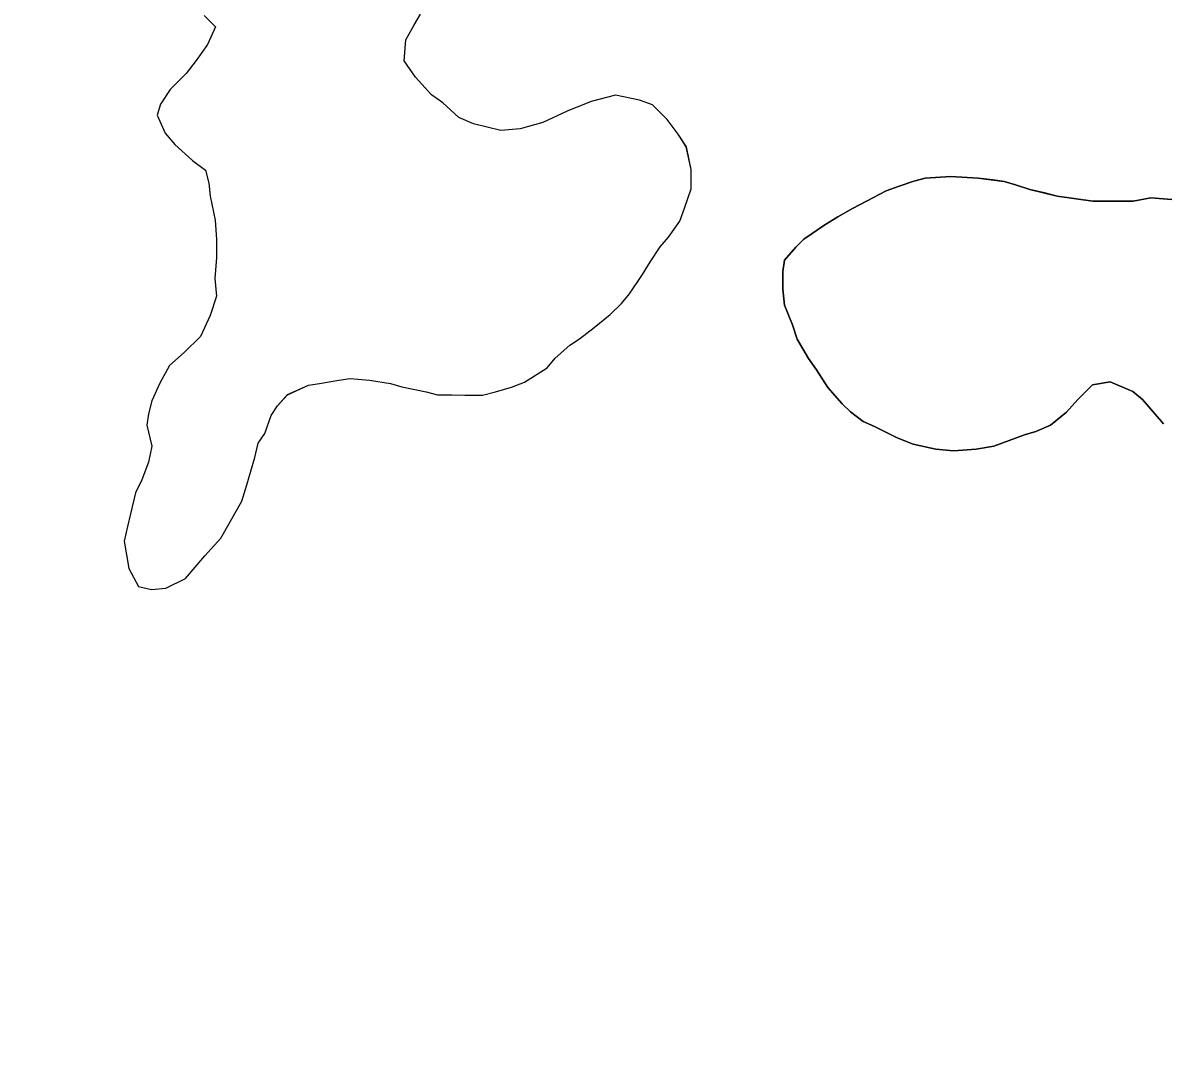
# Model space of a CAD drawing. Extents: x 3767014 to 3805179, y 361544 to 387384.
# Drawn here: x 3792089.7 to 3792392.4, y 368182.4 to 368453.5 of the extents above; entities that cross this region are included whole.
import ezdxf

# ---------------------------------------------------------------- set-up
doc = ezdxf.new("R2010")
doc.units = 0
for name, color, linetype in [('V-RIVR-EDGE', 7, 'Continuous'), ('V-TOPO-SHOR', 7, 'Continuous'), ('V-WETL-SWMP', 7, 'Continuous')]:
    doc.layers.add(name, color=color, linetype=linetype)

msp = doc.modelspace()

# ---------------------------------------------------------------- linework, layer by layer
at = {"layer": 'V-RIVR-EDGE'}
msp.add_spline([(3785266.865, 377529.211), (3785342.8, 377494.248), (3785391.258, 377467.439), (3785439.72, 377442.249), (3785475.246, 377418.707), (3785525.316, 377389.469), (3785575.383, 377359.422), (3785621.413, 377331.811), (3785722.351, 377269.288), (3785796.661, 377231.094), (3785852.385, 377199.415), (3785928.324, 377166.069), (3785964.678, 377149.804), (3786028.506, 377124.576), (3786060.018, 377113.175), (3786092.316, 377092.068), (3786117.34, 377073.405), (3786135.083, 377053.143), (3786154.458, 377039.347), (3786176.258, 377024.735), (3786206.946, 377006.867), (3786256.211, 376979.248), (3786328.098, 376942.677), (3786374.949, 376919.917), (3786491.265, 376862.208), (3786553.467, 376833.749), (3786619.713, 376805.279), (3786729.589, 376759.718), (3786796.656, 376736.099), (3786845.136, 376718.187), (3786867.767, 376712.469), (3787003.51, 376661.992), (3787089.16, 376631.048), (3787163.496, 376603.367), (3787230.559, 376578.13), (3787257.223, 376568.359), (3787300.044, 376551.27), (3787354.992, 376532.533), (3787409.127, 376512.181), (3787544.074, 376466.558), (3787612.756, 376442.126), (3787657.197, 376425.841), (3787730.724, 376398.162), (3787781.63, 376380.244), (3787834.96, 376361.511), (3787891.524, 376341.961), (3787940, 376322.432), (3787998.976, 376297.215), (3788050.697, 376281.721), (3788117.768, 376259.719), (3788176.757, 376240.164), (3788221.198, 376223.879), (3788259.981, 376209.226), (3788406.252, 376164.383), (3788541.215, 376125.23), (3788606.67, 376104.041), (3788679.39, 376077.173), (3788748.889, 376055.974), (3788871.693, 376005.528), (3788969.454, 375966.467), (3789047.013, 375933.926), (3789119.723, 375903.014), (3789155.253, 375881.09), (3789182.716, 375867.274), (3789214.225, 375854.256), (3789257.04, 375834.74), (3789281.286, 375828.21), (3789303.105, 375821.686), (3789328.955, 375809.491), (3789367.724, 375789.177), (3789414.577, 375767.225), (3789468.708, 375745.255), (3789509.105, 375728.981), (3789555.157, 375710.266), (3789585.849, 375694.015), (3789620.578, 375675.328), (3789681.97, 375646.062), (3789753.859, 375610.3), (3789792.633, 375591.603), (3789842.712, 375566.408), (3789897.64, 375539.584), (3789938.019, 375516.03), (3789968.727, 375506.25), (3790004.289, 375497.265), (3790030.972, 375494.773), (3790047.128, 375487.455), (3790077.007, 375469.589), (3790124.633, 375433.077), (3790192.442, 375382.768), (3790252.165, 375332.478), (3790290.91, 375302.459), (3790337.741, 375271.611), (3790406.357, 375220.491), (3790469.329, 375175.855), (3790570.248, 375106.054), (3790647.751, 375050.868), (3790691.367, 375028.115), (3790744.667, 374997.251), (3790806.838, 374955.852), (3790873.863, 374915.249), (3790932, 374877.903), (3791002.231, 374825.97), (3791052.265, 374782.175), (3791082.927, 374753.793), (3791131.331, 374705.149), (3791170.05, 374664.616), (3791192.631, 374638.681), (3791220.891, 374620.01), (3791288.67, 374557.569), (3791322.577, 374533.223), (3791362.944, 374504.817), (3791396.042, 374480.473), (3791434.785, 374449.645), (3791482.407, 374411.517), (3791534.052, 374365.291), (3791646.192, 374254.216), (3791707.514, 374196.644), (3791738.968, 374161.791), (3791773.65, 374123.694), (3791803.497, 374092.888), (3791829.321, 374070.18), (3791830.912, 374059.662), (3791837.316, 374032.958), (3791849.409, 374017.562), (3791884.123, 373992.405), (3791930.977, 373971.262), (3791954.393, 373955.838), (3791993.134, 373924.202), (3792026.979, 373874.785), (3792047.912, 373836.722), (3792063.186, 373799.482), (3792086.509, 373746.857), (3792112.249, 373690.181), (3792141.261, 373648.864), (3792158.993, 373624.558), (3792177.552, 373607.528), (3792214.702, 373586.409), (3792255.083, 373563.665), (3792301.119, 373538.48), (3792346.34, 373510.871), (3792382.671, 373485.71), (3792422.225, 373455.689), (3792479.537, 373411.875), (3792548.144, 373356.711), (3792619.168, 373298.307), (3792672.431, 373252.077), (3792709.534, 373212.357), (3792750.656, 373162.113), (3792839.385, 373068.08), (3792888.572, 373008.92), (3792945.027, 372945.699), (3792999.062, 372884.91), (3793053.898, 372820.884), (3793149.89, 372720.363), (3793208.761, 372653.092), (3793261.195, 372598.777), (3793315.232, 372538.796), (3793358.792, 372493.399), (3793409.592, 372432.618), (3793462.809, 372367.787), (3793498.283, 372323.219), (3793536.997, 372280.26), (3793578.124, 372232.443), (3793604.724, 372196.792), (3793668.438, 372125.466), (3793703.128, 372090.604), (3793760.41, 372034.66), (3793806.384, 371984.404), (3793839.438, 371942.268), (3793939.427, 371823.136), (3793981.333, 371763.186), (3794029.674, 371688.662), (3794050.609, 371651.408), (3794073.177, 371620.62), (3794178.796, 371488.535), (3794237.625, 371404.28), (3794268.243, 371358.106), (3794301.293, 371314.353), (3794332.724, 371269.794), (3794395.613, 371192), (3794429.476, 371149.862), (3794472.201, 371093.953), (3794523.788, 371024.274), (3794601.175, 370922.181), (3794640.679, 370871.942), (3794687.421, 370805.509), (3794733.389, 370752.828), (3794829.339, 370635.323), (3794895.463, 370557.521), (3794959.948, 370470.826), (3795013.158, 370403.569), (3795070.394, 370329.023), (3795159.854, 370203.448), (3795225.98, 370126.454), (3795296.13, 370041.363), (3795379.18, 369940.065), (3795459.001, 369841.201), (3795508.163, 369772.337), (3795554.103, 369708.333), (3795661.315, 369566.538), (3795715.338, 369500.897), (3795762.105, 369444.169), (3795798.366, 369390.703), (3795915.247, 369234.327), (3795963.601, 369165.465), (3796028.082, 369077.153), (3796043.387, 369052.853), (3796054.672, 369037.459), (3796077.242, 369007.48), (3796148.213, 368927.239), (3796183.677, 368878.627), (3796226.382, 368814.631), (3796275.531, 368740.105), (3796314.222, 368688.25), (3796353.714, 368633.158), (3796401.268, 368567.533), (3796456.873, 368487.33), (3796513.292, 368409.551), (3796545.533, 368365.8), (3796626.113, 368246.716), (3796670.449, 368188.377), (3796704.298, 368140.578), (3796751.041, 368074.145), (3796787.308, 368023.105), (3796838.907, 367958.278), (3796844.528, 367942.09), (3796845.295, 367925.104), (3796846.094, 367921.059), (3796852.559, 367919.425), (3796863.071, 367918.59), (3796875.166, 367904.003), (3796903.398, 367874.01), (3796931.629, 367844.017), (3796952.579, 367812.424), (3796982.392, 367767.87), (3797007.371, 367730.606), (3797037.194, 367690.095), (3797062.185, 367657.684), (3797075.869, 367631.77), (3797095.223, 367609.078), (3797126.665, 367569.372), (3797156.484, 367527.244), (3797212.099, 367451.085), (3797254.808, 367388.706), (3797302.183, 367327.228)], degree=3, dxfattribs=at)
at = {"layer": 'V-TOPO-SHOR'}
for points in [[(3792139.429, 368375.799), (3792136.851, 368370.236), (3792132.56, 368365.962), (3792128.7, 368362.546), (3792126.121, 368357.84), (3792123.971, 368353.133), (3792123.107, 368349.709), (3792122.673, 368346.715), (3792123.946, 368341.144), (3792123.082, 368336.864), (3792121.36, 368332.158), (3792119.642, 368328.736), (3792118.345, 368323.171), (3792117.483, 368319.747), (3792116.619, 368315.895), (3792117.889, 368308.614), (3792120.449, 368303.897), (3792123.873, 368303.035), (3792127.727, 368303.455), (3792132.87, 368306.015), (3792138.02, 368311.999), (3792142.313, 368316.702), (3792144.459, 368320.552), (3792147.898, 368326.538), (3792149.19, 368330.818), (3792151.347, 368338.093), (3792152.211, 368341.945), (3792153.927, 368344.511), (3792155.65, 368349.218), (3792157.368, 368351.784), (3792159.942, 368354.776), (3792165.515, 368357.336), (3792168.513, 368357.758), (3792173.651, 368358.604), (3792176.652, 368359.025), (3792181.788, 368358.587), (3792187.353, 368357.721), (3792190.349, 368356.859), (3792196.769, 368355.56), (3792199.766, 368354.698), (3792203.62, 368354.692), (3792207.044, 368354.684), (3792211.754, 368354.676), (3792215.183, 368355.525), (3792219.465, 368356.801), (3792222.894, 368358.079), (3792228.896, 368361.921), (3792231.043, 368364.485), (3792234.903, 368367.904), (3792237.475, 368369.612), (3792241.336, 368372.602), (3792245.624, 368376.02), (3792248.627, 368379.01), (3792250.773, 368381.576), (3792254.21, 368386.706), (3792256.358, 368390.128), (3792258.934, 368393.977), (3792261.081, 368396.543), (3792264.085, 368400.817), (3792265.377, 368404.241), (3792267.1, 368409.376), (3792267.11, 368414.514), (3792265.836, 368420.513), (3792263.702, 368423.941), (3792260.714, 368427.801), (3792256.866, 368431.662), (3792253.444, 368432.954), (3792247.023, 368434.251), (3792240.596, 368432.551), (3792234.17, 368429.995), (3792227.739, 368427.009), (3792221.743, 368425.309), (3792216.602, 368424.889), (3792209.326, 368426.618), (3792205.475, 368428.338), (3792201.201, 368432.201), (3792198.209, 368434.347), (3792193.937, 368439.065), (3792190.947, 368443.354), (3792191.385, 368448.918), (3792193.533, 368452.769), (3792195.254, 368455.763)], [(3792137.873, 368455.447), (3792140.865, 368452.443), (3792138.715, 368447.737), (3792135.708, 368443.46), (3792133.134, 368440.04), (3792128.843, 368435.766), (3792126.267, 368431.918), (3792125.405, 368428.924), (3792127.535, 368424.207), (3792130.099, 368421.207), (3792134.801, 368416.914), (3792138.221, 368414.34), (3792139.071, 368410.912), (3792139.493, 368407.485), (3792140.765, 368401.061), (3792141.182, 368395.92), (3792141.172, 368391.21), (3792140.734, 368385.643), (3792141.154, 368380.933), (3792139.429, 368375.799)], [(3792373.714, 368406.17), (3792364.298, 368407.473), (3792360.873, 368408.335), (3792357.021, 368409.199), (3792353.171, 368410.492), (3792350.175, 368411.354), (3792347.178, 368411.788), (3792343.324, 368412.224), (3792336.046, 368412.667), (3792329.195, 368412.253), (3792326.195, 368411.401), (3792322.338, 368410.123), (3792318.912, 368408.845), (3792315.482, 368407.139), (3792309.909, 368404.153), (3792306.051, 368402.019), (3792302.62, 368399.885), (3792297.048, 368396.043), (3792294.901, 368393.905), (3792291.899, 368390.487), (3792291.465, 368387.491), (3792291.454, 368382.78), (3792291.874, 368378.498), (3792294.004, 368373.355), (3792295.282, 368369.499), (3792298.27, 368364.354), (3792300.404, 368361.352), (3792303.392, 368356.635), (3792307.238, 368352.347), (3792309.374, 368350.203), (3792312.797, 368347.626), (3792315.791, 368346.334), (3792321.779, 368343.326), (3792326.057, 368341.605), (3792332.052, 368340.309), (3792336.76, 368339.871), (3792342.755, 368340.288), (3792347.467, 368341.134), (3792355.608, 368344.116), (3792358.608, 368344.968), (3792362.465, 368346.672), (3792366.753, 368350.088), (3792369.758, 368353.508), (3792373.618, 368357.354), (3792378.331, 368358.202), (3792384.321, 368355.622), (3792386.885, 368353.475), (3792390.303, 368349.615), (3792392.439, 368347.041)], [(3792453.253, 368350.776), (3792451.121, 368356.347), (3792448.991, 368361.489), (3792445.575, 368366.636), (3792438.736, 368373.071), (3792435.746, 368376.501), (3792429.33, 368379.942), (3792425.912, 368383.372), (3792419.926, 368388.095), (3792417.787, 368390.239), (3792412.231, 368394.962), (3792407.957, 368399.25), (3792404.965, 368401.827), (3792401.545, 368403.975), (3792394.696, 368406.558), (3792389.132, 368406.996), (3792384.419, 368406.15), (3792373.714, 368406.17)]]:
    msp.add_lwpolyline(points, dxfattribs=at)
at = {"layer": 'V-WETL-SWMP'}
for p, q in [((3792137.874, 368455.448), (3792140.866, 368452.444)), ((3792193.535, 368452.769), (3792195.254, 368455.763)), ((3792140.866, 368452.444), (3792138.716, 368447.738)), ((3792191.387, 368448.92), (3792193.535, 368452.769)), ((3792138.716, 368447.738), (3792135.71, 368443.462)), ((3792190.948, 368443.354), (3792191.387, 368448.92)), ((3792135.71, 368443.462), (3792133.134, 368440.042)), ((3792193.937, 368439.066), (3792190.948, 368443.354)), ((3792133.134, 368440.042), (3792128.844, 368435.768)), ((3792198.209, 368434.348), (3792193.937, 368439.066)), ((3792128.844, 368435.768), (3792126.267, 368431.919)), ((3792201.202, 368432.201), (3792198.209, 368434.348)), ((3792240.598, 368432.552), (3792234.17, 368429.995)), ((3792247.024, 368434.252), (3792240.598, 368432.552)), ((3792253.444, 368432.955), (3792247.024, 368434.252)), ((3792256.867, 368431.663), (3792253.444, 368432.955)), ((3792126.267, 368431.919), (3792125.405, 368428.924)), ((3792205.477, 368428.339), (3792201.202, 368432.201)), ((3792234.17, 368429.995), (3792227.741, 368427.01)), ((3792260.714, 368427.802), (3792256.867, 368431.663)), ((3792125.405, 368428.924), (3792127.536, 368424.209)), ((3792209.327, 368426.618), (3792205.477, 368428.339)), ((3792216.603, 368424.891), (3792209.327, 368426.618)), ((3792227.741, 368427.01), (3792221.743, 368425.309)), ((3792263.703, 368423.942), (3792260.714, 368427.802)), ((3792127.536, 368424.209), (3792130.1, 368421.207)), ((3792221.743, 368425.309), (3792216.603, 368424.891)), ((3792265.838, 368420.513), (3792263.703, 368423.942)), ((3792130.1, 368421.207), (3792134.802, 368416.916)), ((3792267.111, 368414.515), (3792265.838, 368420.513)), ((3792134.802, 368416.916), (3792138.222, 368414.34)), ((3792138.222, 368414.34), (3792139.072, 368410.912)), ((3792267.1, 368409.377), (3792267.111, 368414.515)), ((3792139.072, 368410.912), (3792139.493, 368407.486)), ((3792265.378, 368404.242), (3792267.1, 368409.377)), ((3792139.493, 368407.486), (3792140.765, 368401.061)), ((3792264.086, 368400.819), (3792265.378, 368404.242)), ((3792140.765, 368401.061), (3792141.183, 368395.921)), ((3792261.081, 368396.543), (3792264.086, 368400.819)), ((3792258.935, 368393.978), (3792261.081, 368396.543)), ((3792141.183, 368395.921), (3792141.174, 368391.211)), ((3792256.358, 368390.129), (3792258.935, 368393.978)), ((3792141.174, 368391.211), (3792140.735, 368385.645)), ((3792254.21, 368386.708), (3792256.358, 368390.129)), ((3792140.735, 368385.645), (3792141.154, 368380.934)), ((3792250.774, 368381.576), (3792254.21, 368386.708)), ((3792248.628, 368379.011), (3792250.774, 368381.576)), ((3792141.154, 368380.934), (3792139.431, 368375.799)), ((3792245.625, 368376.02), (3792248.628, 368379.011)), ((3792139.431, 368375.799), (3792136.851, 368370.238)), ((3792241.336, 368372.602), (3792245.625, 368376.02)), ((3792237.477, 368369.612), (3792241.336, 368372.602)), ((3792136.851, 368370.238), (3792132.561, 368365.964)), ((3792234.904, 368367.905), (3792237.477, 368369.612)), ((3792132.561, 368365.964), (3792128.7, 368362.546)), ((3792231.044, 368364.487), (3792234.904, 368367.905)), ((3792228.898, 368361.922), (3792231.044, 368364.487)), ((3792128.7, 368362.546), (3792126.122, 368357.841)), ((3792222.895, 368358.08), (3792228.898, 368361.922)), ((3792126.122, 368357.841), (3792123.972, 368353.135)), ((3792159.944, 368354.777), (3792165.515, 368357.336)), ((3792165.515, 368357.336), (3792168.513, 368357.758)), ((3792168.513, 368357.758), (3792173.653, 368358.604)), ((3792173.653, 368358.604), (3792176.652, 368359.027)), ((3792176.652, 368359.027), (3792181.789, 368358.588)), ((3792181.789, 368358.588), (3792187.354, 368357.721)), ((3792187.354, 368357.721), (3792190.35, 368356.859)), ((3792190.35, 368356.859), (3792196.77, 368355.562)), ((3792215.183, 368355.526), (3792219.467, 368356.802)), ((3792219.467, 368356.802), (3792222.895, 368358.08)), ((3792157.369, 368351.785), (3792159.944, 368354.777)), ((3792196.77, 368355.562), (3792199.766, 368354.699)), ((3792199.766, 368354.699), (3792211.756, 368354.676)), ((3792211.756, 368354.676), (3792215.183, 368355.526)), ((3792123.972, 368353.135), (3792123.108, 368349.711)), ((3792155.651, 368349.219), (3792157.369, 368351.785)), ((3792123.108, 368349.711), (3792122.674, 368346.715)), ((3792153.929, 368344.512), (3792155.651, 368349.219)), ((3792122.674, 368346.715), (3792123.948, 368341.146)), ((3792151.347, 368338.094), (3792152.211, 368341.947)), ((3792152.211, 368341.947), (3792153.929, 368344.512)), ((3792123.948, 368341.146), (3792123.083, 368336.865)), ((3792123.083, 368336.865), (3792121.361, 368332.158)), ((3792149.192, 368330.819), (3792151.347, 368338.094)), ((3792121.361, 368332.158), (3792119.642, 368328.736)), ((3792147.899, 368326.54), (3792149.192, 368330.819)), ((3792119.642, 368328.736), (3792118.346, 368323.172)), ((3792144.461, 368320.552), (3792147.899, 368326.54)), ((3792118.346, 368323.172), (3792117.483, 368319.748)), ((3792142.313, 368316.702), (3792144.461, 368320.552)), ((3792117.483, 368319.748), (3792116.619, 368315.896)), ((3792116.619, 368315.896), (3792117.89, 368308.614)), ((3792138.022, 368312), (3792142.313, 368316.702)), ((3792132.871, 368306.016), (3792138.022, 368312)), ((3792117.89, 368308.614), (3792120.45, 368303.899)), ((3792127.728, 368303.457), (3792132.871, 368306.016)), ((3792120.45, 368303.899), (3792123.873, 368303.036)), ((3792123.873, 368303.036), (3792127.728, 368303.457))]:
    msp.add_line(p, q, dxfattribs=at)
for points in [[(3792322.339, 368410.124), (3792326.195, 368411.401), (3792329.194, 368412.252), (3792336.046, 368412.667), (3792343.325, 368412.224), (3792350.174, 368411.354), (3792353.17, 368410.492), (3792357.021, 368409.2), (3792364.297, 368407.473), (3792373.715, 368406.17)], [(3792392.44, 368347.041), (3792390.304, 368349.615), (3792386.886, 368353.475), (3792384.321, 368355.621), (3792378.331, 368358.202), (3792373.619, 368357.355), (3792369.758, 368353.509), (3792366.754, 368350.089), (3792362.465, 368346.672), (3792358.608, 368344.967), (3792355.609, 368344.116), (3792347.467, 368341.135), (3792342.755, 368340.288), (3792336.76, 368339.871), (3792332.051, 368340.309), (3792326.058, 368341.605), (3792321.78, 368343.326), (3792315.791, 368346.335), (3792312.796, 368347.626), (3792309.375, 368350.202), (3792307.239, 368352.347), (3792303.393, 368356.636), (3792300.405, 368361.352), (3792298.27, 368364.354), (3792295.283, 368369.498), (3792294.005, 368373.355), (3792291.875, 368378.497), (3792291.455, 368382.78), (3792291.464, 368387.49), (3792291.898, 368390.487), (3792294.902, 368393.906), (3792297.047, 368396.043), (3792302.621, 368399.886), (3792306.051, 368402.02), (3792309.909, 368404.154), (3792315.482, 368407.14), (3792318.911, 368408.846), (3792322.339, 368410.124)], [(3792373.715, 368406.17), (3792384.42, 368406.149), (3792389.132, 368406.996), (3792394.697, 368406.557)]]:
    msp.add_lwpolyline(points, dxfattribs=at)

doc.saveas('drawing.dxf')
